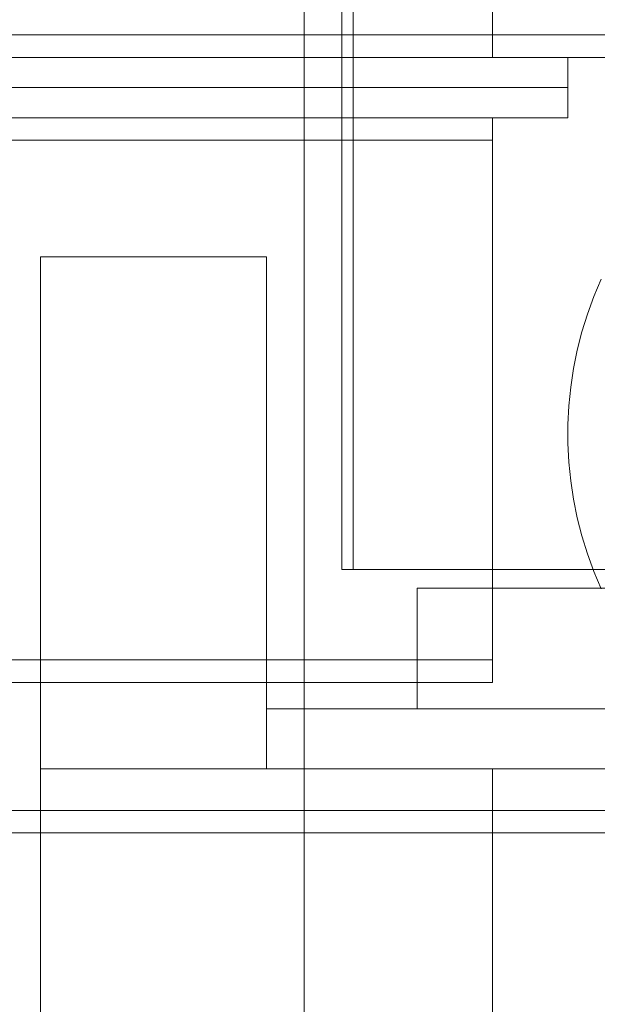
# Model space of a CAD drawing. Header units: millimetres. Extents: x -4395 to 65662, y -65530 to 6847.
# Tile 898 of 1034: x 26627 to 26704, y 1165 to 1296. Entities that reach past the tile are written whole.
import ezdxf

# ---------------------------------------------------------------- set-up
doc = ezdxf.new("R2010")
doc.units = ezdxf.units.MM
doc.layers.add('COTAS_P', color=1, linetype='Continuous', lineweight=0)
doc.layers.add('lateral_C05', color=7, linetype='Continuous', lineweight=0)
doc.dimstyles.new('R19_100', dxfattribs={"dimtxt": 250, "dimasz": 150, "dimexe": 150, "dimexo": 80, "dimgap": 100, "dimtad": 1, "dimtih": 1, "dimtoh": 1, "dimdsep": 46, "dimcen": 0.09, "dimadec": 0, "dimazin": 0, "dimtfac": 1, "dimtdec": 4, "dimtofl": 0, "dimtmove": 0, "dimatfit": 3, "dimfxl": 1, "dimtolj": 1, "dimtzin": 0, "dimarcsym": 0})

# ---------------------------------------------------------------- blocks, each defined once
blk = doc.blocks.new('DIM_R33_7')
at = {"layer": 'COTAS_P'}
for p, q in [((24250.07, 2141), (24400.07, 2186)), ((26750.07, 2141), (26600.07, 2186)), ((24250.07, 1241), (24250.07, 2141)), ((24250.07, 2141), (26750.07, 2141)), ((24250.07, 2141), (24400.07, 2096)), ((26750.07, 2141), (26600.07, 2096)), ((26750.07, 1241), (26750.07, 2141))]:
    blk.add_line(p, q, dxfattribs=at)
blk.add_text('2500 P', height=250, dxfattribs=at).set_placement((25500.07, 2241))

msp = doc.modelspace()

# ---------------------------------------------------------------- linework, layer by layer
at = {"layer": 'lateral_C05'}
for p, q in [((26670.067, 1223), (26670.067, 1321)), ((26671.567, 1223), (26671.567, 1321)), ((26665.067, 1151), (26665.067, 1311)), ((26690.067, 1294), (26690.067, 1311)), ((24250.067, 1294), (26750.067, 1294)), ((24310.067, 1294), (26690.067, 1294)), ((26667.321, 1294), (26667.331, 1294)), ((26667.331, 1294), (26667.348, 1294)), ((26667.348, 1294), (26667.372, 1294)), ((26667.372, 1294), (26667.403, 1294)), ((26667.403, 1294), (26667.44, 1294)), ((26667.44, 1294), (26667.483, 1294)), ((26667.483, 1294), (26667.533, 1294)), ((26667.533, 1294), (26667.59, 1294)), ((26667.59, 1294), (26667.652, 1294)), ((26667.652, 1294), (26667.721, 1294)), ((26667.721, 1294), (26667.795, 1294)), ((26667.795, 1294), (26667.875, 1294)), ((26667.875, 1294), (26667.961, 1294)), ((26667.961, 1294), (26668.052, 1294)), ((26668.052, 1294), (26668.147, 1294)), ((26668.147, 1294), (26668.248, 1294)), ((26668.248, 1294), (26668.353, 1294)), ((26668.353, 1294), (26668.462, 1294)), ((26668.462, 1294), (26668.575, 1294)), ((26668.575, 1294), (26668.692, 1294)), ((26668.692, 1294), (26668.813, 1294)), ((26668.813, 1294), (26668.936, 1294)), ((26668.936, 1294), (26669.063, 1294)), ((26669.063, 1294), (26669.192, 1294)), ((26669.192, 1294), (26669.323, 1294)), ((26669.323, 1294), (26669.456, 1294)), ((26669.456, 1294), (26669.59, 1294)), ((26669.59, 1294), (26669.726, 1294)), ((26669.726, 1294), (26669.862, 1294)), ((26669.862, 1294), (26669.999, 1294)), ((26669.999, 1294), (26670.136, 1294)), ((26670.136, 1294), (26670.273, 1294)), ((26670.273, 1294), (26670.409, 1294)), ((26670.409, 1294), (26670.545, 1294)), ((26670.545, 1294), (26670.679, 1294)), ((26670.679, 1294), (26670.812, 1294)), ((26670.812, 1294), (26670.943, 1294)), ((26670.943, 1294), (26671.072, 1294)), ((26671.072, 1294), (26671.199, 1294)), ((26671.199, 1294), (26671.322, 1294)), ((26671.322, 1294), (26671.442, 1294)), ((26671.442, 1294), (26671.559, 1294)), ((26671.559, 1294), (26671.673, 1294)), ((26671.673, 1294), (26671.782, 1294)), ((26671.782, 1294), (26671.887, 1294)), ((26671.887, 1294), (26671.988, 1294)), ((26671.988, 1294), (26672.083, 1294)), ((26672.083, 1294), (26672.174, 1294)), ((26672.174, 1294), (26672.26, 1294)), ((26672.26, 1294), (26672.34, 1294)), ((26672.34, 1294), (26672.414, 1294)), ((26672.414, 1294), (26672.483, 1294)), ((26672.483, 1294), (26672.545, 1294)), ((26672.545, 1294), (26672.602, 1294)), ((26672.602, 1294), (26672.652, 1294)), ((26672.652, 1294), (26672.695, 1294)), ((26672.695, 1294), (26672.732, 1294)), ((26672.732, 1294), (26672.763, 1294)), ((26672.763, 1294), (26672.787, 1294)), ((26672.787, 1294), (26672.804, 1294)), ((26672.804, 1294), (26672.814, 1294)), ((26690.067, 1291), (26690.067, 1294)), ((24250.067, 1291), (26750.067, 1291)), ((24310.067, 1291), (26690.067, 1291)), ((26100.817, 1291), (26700.067, 1291)), ((26663.076, 1291), (26663.091, 1291)), ((26663.091, 1291), (26663.113, 1291)), ((26663.113, 1291), (26663.143, 1291)), ((26663.143, 1291), (26663.18, 1291)), ((26663.18, 1291), (26663.224, 1291)), ((26663.224, 1291), (26663.275, 1291)), ((26663.275, 1291), (26663.333, 1291)), ((26663.333, 1291), (26663.398, 1291)), ((26663.398, 1291), (26663.469, 1291)), ((26663.469, 1291), (26663.547, 1291)), ((26663.547, 1291), (26663.632, 1291)), ((26663.632, 1291), (26663.722, 1291)), ((26663.722, 1291), (26663.818, 1291)), ((26663.818, 1291), (26663.92, 1291)), ((26663.92, 1291), (26664.027, 1291)), ((26664.027, 1291), (26664.139, 1291)), ((26664.139, 1291), (26664.256, 1291)), ((26664.256, 1291), (26664.378, 1291)), ((26664.378, 1291), (26664.503, 1291)), ((26664.503, 1291), (26664.633, 1291)), ((26664.633, 1291), (26664.766, 1291)), ((26664.766, 1291), (26664.902, 1291)), ((26664.902, 1291), (26665.041, 1291)), ((26664.948, 1291), (26664.961, 1291)), ((26664.971, 1291), (26664.954, 1291)), ((26664.961, 1291), (26664.981, 1291)), ((26664.995, 1291), (26664.971, 1291)), ((26664.981, 1291), (26665.009, 1291)), ((26665.027, 1291), (26664.995, 1291)), ((26665.009, 1291), (26665.044, 1291)), ((26665.066, 1291), (26665.027, 1291)), ((26665.041, 1291), (26665.183, 1291)), ((26665.044, 1291), (26665.086, 1291)), ((26665.112, 1291), (26665.066, 1291)), ((26665.086, 1291), (26665.135, 1291)), ((26665.165, 1291), (26665.112, 1291)), ((26665.135, 1291), (26665.192, 1291)), ((26665.225, 1291), (26665.165, 1291)), ((26665.183, 1291), (26665.327, 1291)), ((26665.192, 1291), (26665.255, 1291)), ((26665.292, 1291), (26665.225, 1291)), ((26665.255, 1291), (26665.325, 1291)), ((26665.365, 1291), (26665.292, 1291)), ((26665.401, 1291), (26665.325, 1291)), ((26665.327, 1291), (26665.473, 1291)), ((26665.445, 1291), (26665.365, 1291)), ((26669.651, 1291), (26665.401, 1291)), ((26665.53, 1291), (26665.445, 1291)), ((26665.473, 1291), (26665.62, 1291)), ((26665.622, 1291), (26665.53, 1291)), ((26665.62, 1291), (26665.769, 1291)), ((26665.72, 1291), (26665.622, 1291)), ((26665.823, 1291), (26665.72, 1291)), ((26665.769, 1291), (26665.918, 1291)), ((26665.932, 1291), (26665.823, 1291)), ((26666.067, 1291), (26665.918, 1291)), ((26666.045, 1291), (26665.932, 1291)), ((26666.163, 1291), (26666.045, 1291)), ((26674.067, 1291), (26666.067, 1291)), ((26666.286, 1291), (26666.163, 1291)), ((26666.413, 1291), (26666.286, 1291)), ((26666.543, 1291), (26666.413, 1291)), ((26666.677, 1291), (26666.543, 1291)), ((26666.814, 1291), (26666.677, 1291)), ((26666.954, 1291), (26666.814, 1291)), ((26667.097, 1291), (26666.954, 1291)), ((26667.241, 1291), (26667.097, 1291)), ((26667.388, 1291), (26667.241, 1291)), ((26667.321, 1291), (26667.331, 1291)), ((26667.331, 1291), (26667.348, 1291)), ((26667.348, 1291), (26667.372, 1291)), ((26667.372, 1291), (26667.403, 1291)), ((26667.535, 1291), (26667.388, 1291)), ((26667.403, 1291), (26667.44, 1291)), ((26667.44, 1291), (26667.483, 1291)), ((26667.483, 1291), (26667.533, 1291)), ((26667.533, 1291), (26667.59, 1291)), ((26667.684, 1291), (26667.535, 1291)), ((26667.59, 1291), (26667.652, 1291)), ((26667.652, 1291), (26667.721, 1291)), ((26667.833, 1291), (26667.684, 1291)), ((26667.721, 1291), (26667.795, 1291)), ((26667.795, 1291), (26667.875, 1291)), ((26667.983, 1291), (26667.833, 1291)), ((26667.875, 1291), (26667.961, 1291)), ((26667.961, 1291), (26668.052, 1291)), ((26668.132, 1291), (26667.983, 1291)), ((26668.052, 1291), (26668.147, 1291)), ((26668.281, 1291), (26668.132, 1291)), ((26668.147, 1291), (26668.248, 1291)), ((26668.248, 1291), (26668.353, 1291)), ((26668.429, 1291), (26668.281, 1291)), ((26668.353, 1291), (26668.462, 1291)), ((26668.576, 1291), (26668.429, 1291)), ((26668.462, 1291), (26668.575, 1291)), ((26668.575, 1291), (26668.692, 1291)), ((26668.722, 1291), (26668.576, 1291)), ((26668.692, 1291), (26668.813, 1291)), ((26668.865, 1291), (26668.722, 1291)), ((26668.813, 1291), (26668.936, 1291)), ((26669.006, 1291), (26668.865, 1291)), ((26668.936, 1291), (26669.063, 1291)), ((26669.145, 1291), (26669.006, 1291)), ((26669.063, 1291), (26669.192, 1291)), ((26669.28, 1291), (26669.145, 1291)), ((26669.192, 1291), (26669.323, 1291)), ((26669.412, 1291), (26669.28, 1291)), ((26669.323, 1291), (26669.456, 1291)), ((26669.541, 1291), (26669.412, 1291)), ((26669.456, 1291), (26669.59, 1291)), ((26669.666, 1291), (26669.541, 1291)), ((26669.59, 1291), (26669.726, 1291)), ((26669.651, 1291), (26669.733, 1291)), ((26669.786, 1291), (26669.666, 1291)), ((26669.726, 1291), (26669.862, 1291)), ((26669.733, 1291), (26669.821, 1291)), ((26669.902, 1291), (26669.786, 1291)), ((26669.821, 1291), (26669.915, 1291)), ((26669.862, 1291), (26669.999, 1291)), ((26670.012, 1291), (26669.902, 1291)), ((26669.915, 1291), (26670.015, 1291)), ((26669.999, 1291), (26670.136, 1291)), ((26670.118, 1291), (26670.012, 1291)), ((26670.015, 1291), (26670.12, 1291)), ((26670.218, 1291), (26670.118, 1291)), ((26670.12, 1291), (26670.23, 1291)), ((26670.136, 1291), (26670.273, 1291)), ((26670.313, 1291), (26670.218, 1291)), ((26670.23, 1291), (26670.345, 1291)), ((26670.273, 1291), (26670.409, 1291)), ((26670.402, 1291), (26670.313, 1291)), ((26670.345, 1291), (26670.465, 1291)), ((26670.484, 1291), (26670.402, 1291)), ((26670.409, 1291), (26670.545, 1291)), ((26670.465, 1291), (26670.589, 1291)), ((26670.484, 1291), (26674.734, 1291)), ((26670.545, 1291), (26670.679, 1291)), ((26670.589, 1291), (26670.717, 1291)), ((26670.679, 1291), (26670.812, 1291)), ((26670.717, 1291), (26670.848, 1291)), ((26670.812, 1291), (26670.943, 1291)), ((26670.848, 1291), (26670.983, 1291)), ((26670.943, 1291), (26671.072, 1291)), ((26670.983, 1291), (26671.121, 1291)), ((26671.072, 1291), (26671.199, 1291)), ((26671.121, 1291), (26671.261, 1291)), ((26671.199, 1291), (26671.322, 1291)), ((26671.261, 1291), (26671.404, 1291)), ((26671.322, 1291), (26671.442, 1291)), ((26671.404, 1291), (26671.548, 1291)), ((26671.442, 1291), (26671.559, 1291)), ((26671.548, 1291), (26671.694, 1291)), ((26671.559, 1291), (26671.673, 1291)), ((26671.673, 1291), (26671.782, 1291)), ((26671.694, 1291), (26671.842, 1291)), ((26671.782, 1291), (26671.887, 1291)), ((26671.842, 1291), (26671.99, 1291)), ((26671.887, 1291), (26671.988, 1291)), ((26671.988, 1291), (26672.083, 1291)), ((26671.99, 1291), (26672.139, 1291)), ((26672.083, 1291), (26672.174, 1291)), ((26672.139, 1291), (26672.288, 1291)), ((26672.174, 1291), (26672.26, 1291)), ((26672.26, 1291), (26672.34, 1291)), ((26672.288, 1291), (26672.437, 1291)), ((26672.34, 1291), (26672.414, 1291)), ((26672.414, 1291), (26672.483, 1291)), ((26672.437, 1291), (26672.585, 1291)), ((26672.483, 1291), (26672.545, 1291)), ((26672.545, 1291), (26672.602, 1291)), ((26672.585, 1291), (26672.732, 1291)), ((26672.602, 1291), (26672.652, 1291)), ((26672.652, 1291), (26672.695, 1291)), ((26672.695, 1291), (26672.732, 1291)), ((26672.732, 1291), (26672.878, 1291)), ((26672.732, 1291), (26672.763, 1291)), ((26672.763, 1291), (26672.787, 1291)), ((26672.787, 1291), (26672.804, 1291)), ((26672.804, 1291), (26672.814, 1291)), ((26672.878, 1291), (26673.022, 1291)), ((26673.022, 1291), (26673.164, 1291)), ((26673.164, 1291), (26673.303, 1291)), ((26673.303, 1291), (26673.44, 1291)), ((26673.44, 1291), (26673.574, 1291)), ((26673.574, 1291), (26673.705, 1291)), ((26673.705, 1291), (26673.831, 1291)), ((26673.831, 1291), (26673.954, 1291)), ((26673.954, 1291), (26674.072, 1291)), ((26674.067, 1291), (26674.215, 1291)), ((26674.072, 1291), (26674.186, 1291)), ((26674.186, 1291), (26674.295, 1291)), ((26674.215, 1291), (26674.362, 1291)), ((26674.295, 1291), (26674.398, 1291)), ((26674.362, 1291), (26674.508, 1291)), ((26674.398, 1291), (26674.497, 1291)), ((26674.497, 1291), (26674.589, 1291)), ((26674.508, 1291), (26674.653, 1291)), ((26674.589, 1291), (26674.676, 1291)), ((26674.653, 1291), (26674.796, 1291)), ((26674.676, 1291), (26674.756, 1291)), ((26674.734, 1291), (26674.806, 1291)), ((26674.756, 1291), (26674.83, 1291)), ((26674.796, 1291), (26674.938, 1291)), ((26674.872, 1291), (26674.806, 1291)), ((26674.83, 1291), (26674.898, 1291)), ((26674.932, 1291), (26674.872, 1291)), ((26674.898, 1291), (26674.959, 1291)), ((26674.986, 1291), (26674.932, 1291)), ((26674.938, 1291), (26675.078, 1291)), ((26674.959, 1291), (26675.013, 1291)), ((26675.034, 1291), (26674.986, 1291)), ((26675.013, 1291), (26675.06, 1291)), ((26675.076, 1291), (26675.034, 1291)), ((26675.06, 1291), (26675.1, 1291)), ((26675.111, 1291), (26675.076, 1291)), ((26675.078, 1291), (26675.216, 1291)), ((26675.1, 1291), (26675.133, 1291)), ((26675.14, 1291), (26675.111, 1291)), ((26675.133, 1291), (26675.159, 1291)), ((26675.163, 1291), (26675.14, 1291)), ((26675.179, 1291), (26675.163, 1291)), ((26675.178, 1291), (26675.189, 1291)), ((26675.216, 1291), (26675.35, 1291)), ((26675.35, 1291), (26675.482, 1291)), ((26675.482, 1291), (26675.61, 1291)), ((26675.61, 1291), (26675.734, 1291)), ((26675.734, 1291), (26675.855, 1291)), ((26675.855, 1291), (26675.971, 1291)), ((26676.082, 1291), (26675.971, 1291)), ((26676.189, 1291), (26676.082, 1291)), ((26676.29, 1291), (26676.189, 1291)), ((26676.387, 1291), (26676.29, 1291)), ((26676.477, 1291), (26676.387, 1291)), ((26676.562, 1291), (26676.477, 1291)), ((26676.641, 1291), (26676.562, 1291)), ((26676.713, 1291), (26676.641, 1291)), ((26676.779, 1291), (26676.713, 1291)), ((26676.839, 1291), (26676.779, 1291)), ((26676.892, 1291), (26676.839, 1291)), ((26676.938, 1291), (26676.892, 1291)), ((26676.978, 1291), (26676.938, 1291)), ((26677.01, 1291), (26676.978, 1291)), ((26677.035, 1291), (26677.01, 1291)), ((26677.053, 1291), (26677.035, 1291)), ((26677.064, 1291), (26677.053, 1291)), ((26700.067, 1287), (26700.067, 1291)), ((24300.067, 1287), (26700.067, 1287)), ((26100.817, 1287), (26700.067, 1287)), ((26663.076, 1287), (26663.091, 1287)), ((26663.091, 1287), (26663.113, 1287)), ((26663.113, 1287), (26663.143, 1287)), ((26663.143, 1287), (26663.18, 1287)), ((26663.18, 1287), (26663.224, 1287)), ((26663.224, 1287), (26663.275, 1287)), ((26663.275, 1287), (26663.333, 1287)), ((26663.333, 1287), (26663.398, 1287)), ((26663.398, 1287), (26663.469, 1287)), ((26663.469, 1287), (26663.547, 1287)), ((26663.547, 1287), (26663.632, 1287)), ((26663.632, 1287), (26663.722, 1287)), ((26663.722, 1287), (26663.818, 1287)), ((26663.818, 1287), (26663.92, 1287)), ((26663.92, 1287), (26664.027, 1287)), ((26664.027, 1287), (26664.139, 1287)), ((26664.139, 1287), (26664.256, 1287)), ((26664.256, 1287), (26664.378, 1287)), ((26664.378, 1287), (26664.503, 1287)), ((26664.503, 1287), (26664.633, 1287)), ((26664.633, 1287), (26664.766, 1287)), ((26664.766, 1287), (26664.902, 1287)), ((26664.902, 1287), (26665.041, 1287)), ((26664.948, 1287), (26664.961, 1287)), ((26664.971, 1287), (26664.954, 1287)), ((26664.961, 1287), (26664.981, 1287)), ((26664.995, 1287), (26664.971, 1287)), ((26664.981, 1287), (26665.009, 1287)), ((26665.027, 1287), (26664.995, 1287)), ((26665.009, 1287), (26665.044, 1287)), ((26665.066, 1287), (26665.027, 1287)), ((26665.041, 1287), (26665.183, 1287)), ((26665.044, 1287), (26665.086, 1287)), ((26665.112, 1287), (26665.066, 1287)), ((26665.086, 1287), (26665.135, 1287)), ((26665.165, 1287), (26665.112, 1287)), ((26665.135, 1287), (26665.192, 1287)), ((26665.225, 1287), (26665.165, 1287)), ((26665.183, 1287), (26665.327, 1287)), ((26665.192, 1287), (26665.255, 1287)), ((26665.292, 1287), (26665.225, 1287)), ((26665.255, 1287), (26665.325, 1287)), ((26665.365, 1287), (26665.292, 1287)), ((26665.401, 1287), (26665.325, 1287)), ((26665.327, 1287), (26665.473, 1287)), ((26665.445, 1287), (26665.365, 1287)), ((26669.651, 1287), (26665.401, 1287)), ((26665.53, 1287), (26665.445, 1287)), ((26665.473, 1287), (26665.62, 1287)), ((26665.622, 1287), (26665.53, 1287)), ((26665.62, 1287), (26665.769, 1287)), ((26665.72, 1287), (26665.622, 1287)), ((26665.823, 1287), (26665.72, 1287)), ((26665.769, 1287), (26665.918, 1287)), ((26665.932, 1287), (26665.823, 1287)), ((26666.067, 1287), (26665.918, 1287)), ((26666.045, 1287), (26665.932, 1287)), ((26666.163, 1287), (26666.045, 1287)), ((26674.067, 1287), (26666.067, 1287)), ((26666.286, 1287), (26666.163, 1287)), ((26666.413, 1287), (26666.286, 1287)), ((26666.543, 1287), (26666.413, 1287)), ((26666.677, 1287), (26666.543, 1287)), ((26666.814, 1287), (26666.677, 1287)), ((26666.954, 1287), (26666.814, 1287)), ((26667.097, 1287), (26666.954, 1287)), ((26667.241, 1287), (26667.097, 1287)), ((26667.388, 1287), (26667.241, 1287)), ((26667.321, 1287), (26667.331, 1287)), ((26667.331, 1287), (26667.348, 1287)), ((26667.348, 1287), (26667.372, 1287)), ((26667.372, 1287), (26667.403, 1287)), ((26667.535, 1287), (26667.388, 1287)), ((26667.403, 1287), (26667.44, 1287)), ((26667.44, 1287), (26667.483, 1287)), ((26667.483, 1287), (26667.533, 1287)), ((26667.533, 1287), (26667.59, 1287)), ((26667.684, 1287), (26667.535, 1287)), ((26667.59, 1287), (26667.652, 1287)), ((26667.652, 1287), (26667.721, 1287)), ((26667.833, 1287), (26667.684, 1287)), ((26667.721, 1287), (26667.795, 1287)), ((26667.795, 1287), (26667.875, 1287)), ((26667.983, 1287), (26667.833, 1287)), ((26667.875, 1287), (26667.961, 1287)), ((26667.961, 1287), (26668.052, 1287)), ((26668.132, 1287), (26667.983, 1287)), ((26668.052, 1287), (26668.147, 1287)), ((26668.281, 1287), (26668.132, 1287)), ((26668.147, 1287), (26668.248, 1287)), ((26668.248, 1287), (26668.353, 1287)), ((26668.429, 1287), (26668.281, 1287)), ((26668.353, 1287), (26668.462, 1287)), ((26668.576, 1287), (26668.429, 1287)), ((26668.462, 1287), (26668.575, 1287)), ((26668.575, 1287), (26668.692, 1287)), ((26668.722, 1287), (26668.576, 1287)), ((26668.692, 1287), (26668.813, 1287)), ((26668.865, 1287), (26668.722, 1287)), ((26668.813, 1287), (26668.936, 1287)), ((26669.006, 1287), (26668.865, 1287)), ((26668.936, 1287), (26669.063, 1287)), ((26669.145, 1287), (26669.006, 1287)), ((26669.063, 1287), (26669.192, 1287)), ((26669.28, 1287), (26669.145, 1287)), ((26669.192, 1287), (26669.323, 1287)), ((26669.412, 1287), (26669.28, 1287)), ((26669.323, 1287), (26669.456, 1287)), ((26669.541, 1287), (26669.412, 1287)), ((26669.456, 1287), (26669.59, 1287)), ((26669.666, 1287), (26669.541, 1287)), ((26669.59, 1287), (26669.726, 1287)), ((26669.651, 1287), (26669.733, 1287)), ((26669.786, 1287), (26669.666, 1287)), ((26669.726, 1287), (26669.862, 1287)), ((26669.733, 1287), (26669.821, 1287)), ((26669.902, 1287), (26669.786, 1287)), ((26669.821, 1287), (26669.915, 1287)), ((26669.862, 1287), (26669.999, 1287)), ((26670.012, 1287), (26669.902, 1287)), ((26669.915, 1287), (26670.015, 1287)), ((26669.999, 1287), (26670.136, 1287)), ((26670.118, 1287), (26670.012, 1287)), ((26670.015, 1287), (26670.12, 1287)), ((26670.218, 1287), (26670.118, 1287)), ((26670.12, 1287), (26670.23, 1287)), ((26670.136, 1287), (26670.273, 1287)), ((26670.313, 1287), (26670.218, 1287)), ((26670.23, 1287), (26670.345, 1287)), ((26670.273, 1287), (26670.409, 1287)), ((26670.402, 1287), (26670.313, 1287)), ((26670.345, 1287), (26670.465, 1287)), ((26670.484, 1287), (26670.402, 1287)), ((26670.409, 1287), (26670.545, 1287)), ((26670.465, 1287), (26670.589, 1287)), ((26670.484, 1287), (26674.734, 1287)), ((26670.545, 1287), (26670.679, 1287)), ((26670.589, 1287), (26670.717, 1287)), ((26670.679, 1287), (26670.812, 1287)), ((26670.717, 1287), (26670.848, 1287)), ((26670.812, 1287), (26670.943, 1287)), ((26670.848, 1287), (26670.983, 1287)), ((26670.943, 1287), (26671.072, 1287)), ((26670.983, 1287), (26671.121, 1287)), ((26671.072, 1287), (26671.199, 1287)), ((26671.121, 1287), (26671.261, 1287)), ((26671.199, 1287), (26671.322, 1287)), ((26671.261, 1287), (26671.404, 1287)), ((26671.322, 1287), (26671.442, 1287)), ((26671.404, 1287), (26671.548, 1287)), ((26671.442, 1287), (26671.559, 1287)), ((26671.548, 1287), (26671.694, 1287)), ((26671.559, 1287), (26671.673, 1287)), ((26671.673, 1287), (26671.782, 1287)), ((26671.694, 1287), (26671.842, 1287)), ((26671.782, 1287), (26671.887, 1287)), ((26671.842, 1287), (26671.99, 1287)), ((26671.887, 1287), (26671.988, 1287)), ((26671.988, 1287), (26672.083, 1287)), ((26671.99, 1287), (26672.139, 1287)), ((26672.083, 1287), (26672.174, 1287)), ((26672.139, 1287), (26672.288, 1287)), ((26672.174, 1287), (26672.26, 1287)), ((26672.34, 1287), (26672.26, 1287)), ((26672.288, 1287), (26672.437, 1287)), ((26672.414, 1287), (26672.34, 1287)), ((26672.483, 1287), (26672.414, 1287)), ((26672.437, 1287), (26672.585, 1287)), ((26672.545, 1287), (26672.483, 1287)), ((26672.602, 1287), (26672.545, 1287)), ((26672.585, 1287), (26672.732, 1287)), ((26672.652, 1287), (26672.602, 1287)), ((26672.695, 1287), (26672.652, 1287)), ((26672.732, 1287), (26672.695, 1287)), ((26672.763, 1287), (26672.732, 1287)), ((26672.732, 1287), (26672.878, 1287)), ((26672.787, 1287), (26672.763, 1287)), ((26672.787, 1287), (26672.804, 1287)), ((26672.804, 1287), (26672.814, 1287)), ((26672.878, 1287), (26673.022, 1287)), ((26673.022, 1287), (26673.164, 1287)), ((26673.164, 1287), (26673.303, 1287)), ((26673.303, 1287), (26673.44, 1287)), ((26673.44, 1287), (26673.574, 1287)), ((26673.574, 1287), (26673.705, 1287)), ((26673.705, 1287), (26673.831, 1287)), ((26673.831, 1287), (26673.954, 1287)), ((26673.954, 1287), (26674.072, 1287)), ((26674.067, 1287), (26674.215, 1287)), ((26674.072, 1287), (26674.186, 1287)), ((26674.186, 1287), (26674.295, 1287)), ((26674.215, 1287), (26674.362, 1287)), ((26674.295, 1287), (26674.398, 1287)), ((26674.362, 1287), (26674.508, 1287)), ((26674.398, 1287), (26674.497, 1287)), ((26674.497, 1287), (26674.589, 1287)), ((26674.508, 1287), (26674.653, 1287)), ((26674.589, 1287), (26674.676, 1287)), ((26674.653, 1287), (26674.796, 1287)), ((26674.676, 1287), (26674.756, 1287)), ((26674.734, 1287), (26674.806, 1287)), ((26674.756, 1287), (26674.83, 1287)), ((26674.796, 1287), (26674.938, 1287)), ((26674.872, 1287), (26674.806, 1287)), ((26674.83, 1287), (26674.898, 1287)), ((26674.932, 1287), (26674.872, 1287)), ((26674.898, 1287), (26674.959, 1287)), ((26674.986, 1287), (26674.932, 1287)), ((26674.938, 1287), (26675.078, 1287)), ((26674.959, 1287), (26675.013, 1287)), ((26675.034, 1287), (26674.986, 1287)), ((26675.013, 1287), (26675.06, 1287)), ((26675.076, 1287), (26675.034, 1287)), ((26675.06, 1287), (26675.1, 1287)), ((26675.111, 1287), (26675.076, 1287)), ((26675.078, 1287), (26675.216, 1287)), ((26675.1, 1287), (26675.133, 1287)), ((26675.14, 1287), (26675.111, 1287)), ((26675.133, 1287), (26675.159, 1287)), ((26675.163, 1287), (26675.14, 1287)), ((26675.179, 1287), (26675.163, 1287)), ((26675.178, 1287), (26675.189, 1287)), ((26675.216, 1287), (26675.35, 1287)), ((26675.35, 1287), (26675.482, 1287)), ((26675.482, 1287), (26675.61, 1287)), ((26675.61, 1287), (26675.734, 1287)), ((26675.734, 1287), (26675.855, 1287)), ((26675.855, 1287), (26675.971, 1287)), ((26676.082, 1287), (26675.971, 1287)), ((26676.189, 1287), (26676.082, 1287)), ((26676.29, 1287), (26676.189, 1287)), ((26676.387, 1287), (26676.29, 1287)), ((26676.477, 1287), (26676.387, 1287)), ((26676.562, 1287), (26676.477, 1287)), ((26676.641, 1287), (26676.562, 1287)), ((26676.713, 1287), (26676.641, 1287)), ((26676.779, 1287), (26676.713, 1287)), ((26676.839, 1287), (26676.779, 1287)), ((26676.892, 1287), (26676.839, 1287)), ((26676.938, 1287), (26676.892, 1287)), ((26676.978, 1287), (26676.938, 1287)), ((26677.01, 1287), (26676.978, 1287)), ((26677.035, 1287), (26677.01, 1287)), ((26677.053, 1287), (26677.035, 1287)), ((26677.064, 1287), (26677.053, 1287)), ((26700.067, 1283), (26700.067, 1287)), ((24300.067, 1283), (26700.067, 1283)), ((24310.067, 1283), (26690.067, 1283)), ((26667.321, 1283), (26667.331, 1283)), ((26667.331, 1283), (26667.348, 1283)), ((26667.348, 1283), (26667.372, 1283)), ((26667.372, 1283), (26667.403, 1283)), ((26667.403, 1283), (26667.44, 1283)), ((26667.44, 1283), (26667.483, 1283)), ((26667.483, 1283), (26667.533, 1283)), ((26667.533, 1283), (26667.59, 1283)), ((26667.59, 1283), (26667.652, 1283)), ((26667.652, 1283), (26667.721, 1283)), ((26667.721, 1283), (26667.795, 1283)), ((26667.795, 1283), (26667.875, 1283)), ((26667.875, 1283), (26667.961, 1283)), ((26667.961, 1283), (26668.052, 1283)), ((26668.052, 1283), (26668.147, 1283)), ((26668.147, 1283), (26668.248, 1283)), ((26668.248, 1283), (26668.353, 1283)), ((26668.353, 1283), (26668.462, 1283)), ((26668.462, 1283), (26668.575, 1283)), ((26668.575, 1283), (26668.692, 1283)), ((26668.692, 1283), (26668.813, 1283)), ((26668.813, 1283), (26668.936, 1283)), ((26668.936, 1283), (26669.063, 1283)), ((26669.063, 1283), (26669.192, 1283)), ((26669.192, 1283), (26669.323, 1283)), ((26669.323, 1283), (26669.456, 1283)), ((26669.456, 1283), (26669.59, 1283)), ((26669.59, 1283), (26669.726, 1283)), ((26669.726, 1283), (26669.862, 1283)), ((26669.862, 1283), (26669.999, 1283)), ((26669.999, 1283), (26670.136, 1283)), ((26670.136, 1283), (26670.273, 1283)), ((26670.273, 1283), (26670.409, 1283)), ((26670.409, 1283), (26670.545, 1283)), ((26670.545, 1283), (26670.679, 1283)), ((26670.679, 1283), (26670.812, 1283)), ((26670.812, 1283), (26670.943, 1283)), ((26670.943, 1283), (26671.072, 1283)), ((26671.072, 1283), (26671.199, 1283)), ((26671.199, 1283), (26671.322, 1283)), ((26671.322, 1283), (26671.442, 1283)), ((26671.442, 1283), (26671.559, 1283)), ((26671.559, 1283), (26671.673, 1283)), ((26671.673, 1283), (26671.782, 1283)), ((26671.782, 1283), (26671.887, 1283)), ((26671.887, 1283), (26671.988, 1283)), ((26671.988, 1283), (26672.083, 1283)), ((26672.083, 1283), (26672.174, 1283)), ((26672.174, 1283), (26672.26, 1283)), ((26672.34, 1283), (26672.26, 1283)), ((26672.414, 1283), (26672.34, 1283)), ((26672.483, 1283), (26672.414, 1283)), ((26672.545, 1283), (26672.483, 1283)), ((26672.602, 1283), (26672.545, 1283)), ((26672.652, 1283), (26672.602, 1283)), ((26672.695, 1283), (26672.652, 1283)), ((26672.732, 1283), (26672.695, 1283)), ((26672.763, 1283), (26672.732, 1283)), ((26672.787, 1283), (26672.763, 1283)), ((26672.787, 1283), (26672.804, 1283)), ((26672.804, 1283), (26672.814, 1283)), ((26690.067, 1208), (26690.067, 1283)), ((24310.067, 1280), (26690.067, 1280)), ((26690.067, 1211), (26690.067, 1280)), ((26665.067, 1266), (26665.067, 1265.95)), ((26665.067, 1265.95), (26665.067, 1265.801)), ((26665.067, 1265.801), (26665.067, 1265.553)), ((26665.067, 1265.553), (26665.067, 1265.207)), ((26665.067, 1265.207), (26665.067, 1264.763)), ((26665.067, 1264.763), (26665.067, 1264.223)), ((26630.067, 1196.5), (26630.067, 1264.5)), ((26630.067, 1264.5), (26660.067, 1264.5)), ((26660.067, 1196.5), (26660.067, 1264.5)), ((26665.067, 1264.223), (26665.067, 1263.588)), ((26665.067, 1263.588), (26665.067, 1262.859)), ((26665.067, 1262.859), (26665.067, 1262.039)), ((26665.067, 1262.039), (26665.067, 1261.129)), ((26665.067, 1261.129), (26665.067, 1260.132)), ((26703.524, 1259.267), (26704.492, 1261.564)), ((26665.067, 1260.132), (26665.067, 1259.05)), ((26665.067, 1259.05), (26665.067, 1257.885)), ((26702.671, 1256.924), (26703.524, 1259.267)), ((26665.067, 1257.885), (26665.067, 1256.642)), ((26701.936, 1254.542), (26702.671, 1256.924)), ((26665.067, 1256.642), (26665.067, 1255.322)), ((26665.067, 1255.322), (26665.067, 1253.929)), ((26701.321, 1252.126), (26701.936, 1254.542)), ((26665.067, 1253.929), (26665.067, 1252.467)), ((26665.067, 1252.467), (26665.067, 1250.94)), ((26700.827, 1249.682), (26701.321, 1252.126)), ((26665.067, 1250.94), (26665.067, 1249.35)), ((26665.067, 1249.35), (26665.067, 1247.702)), ((26700.456, 1247.217), (26700.827, 1249.682)), ((26665.067, 1247.702), (26665.067, 1246)), ((26700.207, 1244.737), (26700.456, 1247.217)), ((26665.067, 1246), (26665.067, 1244.248)), ((26665.067, 1244.248), (26665.067, 1242.451)), ((26700.083, 1242.247), (26700.207, 1244.737)), ((26665.067, 1242.451), (26665.067, 1240.614)), ((26700.083, 1239.753), (26700.083, 1242.247)), ((26665.067, 1240.614), (26665.067, 1238.739)), ((26700.207, 1237.263), (26700.083, 1239.753)), ((26665.067, 1238.739), (26665.067, 1236.834)), ((26700.456, 1234.783), (26700.207, 1237.263)), ((26665.067, 1236.834), (26665.067, 1234.901)), ((26665.067, 1234.901), (26665.067, 1232.946)), ((26700.827, 1232.318), (26700.456, 1234.783)), ((26665.067, 1232.946), (26665.067, 1230.974)), ((26701.321, 1229.874), (26700.827, 1232.318)), ((26665.067, 1230.974), (26665.067, 1228.989)), ((26701.936, 1227.458), (26701.321, 1229.874)), ((26665.067, 1228.989), (26665.067, 1226.997)), ((26665.067, 1226.997), (26665.067, 1225.003)), ((26702.671, 1225.076), (26701.936, 1227.458)), ((26665.067, 1225.003), (26665.067, 1223.011)), ((26703.524, 1222.733), (26702.671, 1225.076)), ((26665.067, 1223.011), (26665.067, 1221.026)), ((26670.067, 1223), (26830.067, 1223)), ((26670.067, 1223), (26671.567, 1223)), ((26704.492, 1220.436), (26703.524, 1222.733)), ((26665.067, 1221.026), (26665.067, 1219.054)), ((26680.067, 1204.5), (26680.067, 1220.5)), ((26680.067, 1220.5), (26820.067, 1220.5)), ((26688.57, 1220.5), (26688.586, 1220.5)), ((26688.586, 1220.5), (26688.618, 1220.5)), ((26688.618, 1220.5), (26688.666, 1220.5)), ((26688.666, 1220.5), (26688.73, 1220.5)), ((26688.73, 1220.5), (26688.81, 1220.5)), ((26688.81, 1220.5), (26688.906, 1220.5)), ((26688.906, 1220.5), (26689.017, 1220.5)), ((26689.017, 1220.5), (26689.143, 1220.5)), ((26689.143, 1220.5), (26689.283, 1220.5)), ((26689.283, 1220.5), (26689.438, 1220.5)), ((26689.438, 1220.5), (26689.607, 1220.5)), ((26689.607, 1220.5), (26689.79, 1220.5)), ((26689.79, 1220.5), (26689.986, 1220.5)), ((26689.986, 1220.5), (26690.194, 1220.5)), ((26690.194, 1220.5), (26690.414, 1220.5)), ((26690.414, 1220.5), (26690.646, 1220.5)), ((26690.646, 1220.5), (26690.889, 1220.5)), ((26690.889, 1220.5), (26691.143, 1220.5)), ((26691.143, 1220.5), (26691.406, 1220.5)), ((26691.406, 1220.5), (26691.678, 1220.5)), ((26691.678, 1220.5), (26691.959, 1220.5)), ((26691.959, 1220.5), (26692.247, 1220.5)), ((26692.247, 1220.5), (26692.543, 1220.5)), ((26692.543, 1220.5), (26692.844, 1220.5)), ((26692.844, 1220.5), (26693.152, 1220.5)), ((26693.152, 1220.5), (26693.464, 1220.5)), ((26693.464, 1220.5), (26693.78, 1220.5)), ((26693.78, 1220.5), (26694.099, 1220.5)), ((26694.099, 1220.5), (26694.42, 1220.5)), ((26694.42, 1220.5), (26694.743, 1220.5)), ((26695.067, 1220.5), (26694.743, 1220.5)), ((26700.067, 1220.5), (26695.067, 1220.5)), ((26700.067, 1220.5), (26700.386, 1220.5)), ((26700.386, 1220.5), (26700.705, 1220.5)), ((26700.705, 1220.5), (26701.021, 1220.5)), ((26701.021, 1220.5), (26701.336, 1220.5)), ((26701.336, 1220.5), (26701.647, 1220.5)), ((26701.647, 1220.5), (26701.954, 1220.5)), ((26701.954, 1220.5), (26702.257, 1220.5)), ((26702.257, 1220.5), (26702.555, 1220.5)), ((26702.555, 1220.5), (26702.847, 1220.5)), ((26702.847, 1220.5), (26703.132, 1220.5)), ((26703.132, 1220.5), (26703.409, 1220.5)), ((26703.409, 1220.5), (26703.679, 1220.5)), ((26703.679, 1220.5), (26703.94, 1220.5)), ((26703.94, 1220.5), (26704.191, 1220.5)), ((26665.067, 1219.054), (26665.067, 1217.099)), ((26665.067, 1217.099), (26665.067, 1215.166)), ((26665.067, 1215.166), (26665.067, 1213.261)), ((26665.067, 1213.261), (26665.067, 1211.386)), ((24310.067, 1211), (26690.067, 1211)), ((26665.067, 1211.386), (26665.067, 1209.549)), ((26665.067, 1209.549), (26665.067, 1207.752)), ((24310.067, 1208), (26690.067, 1208)), ((26665.067, 1207.752), (26665.067, 1206)), ((26665.067, 1206), (26665.067, 1204.298)), ((26660.067, 1196.5), (26660.067, 1204.5)), ((26660.067, 1204.5), (26840.067, 1204.5)), ((26680.067, 1204.5), (26820.067, 1204.5)), ((26688.57, 1204.5), (26688.586, 1204.5)), ((26688.586, 1204.5), (26688.618, 1204.5)), ((26688.618, 1204.5), (26688.666, 1204.5)), ((26688.666, 1204.5), (26688.73, 1204.5)), ((26688.73, 1204.5), (26688.81, 1204.5)), ((26688.81, 1204.5), (26688.906, 1204.5)), ((26688.906, 1204.5), (26689.017, 1204.5)), ((26689.017, 1204.5), (26689.143, 1204.5)), ((26689.143, 1204.5), (26689.283, 1204.5)), ((26689.283, 1204.5), (26689.438, 1204.5)), ((26689.438, 1204.5), (26689.607, 1204.5)), ((26689.607, 1204.5), (26689.79, 1204.5)), ((26689.79, 1204.5), (26689.986, 1204.5)), ((26689.986, 1204.5), (26690.194, 1204.5)), ((26690.194, 1204.5), (26690.414, 1204.5)), ((26690.414, 1204.5), (26690.646, 1204.5)), ((26690.646, 1204.5), (26690.889, 1204.5)), ((26690.889, 1204.5), (26691.143, 1204.5)), ((26691.143, 1204.5), (26691.406, 1204.5)), ((26691.406, 1204.5), (26691.678, 1204.5)), ((26691.678, 1204.5), (26691.959, 1204.5)), ((26691.959, 1204.5), (26692.247, 1204.5)), ((26692.074, 1204.5), (26692.095, 1204.5)), ((26692.095, 1204.5), (26692.129, 1204.5)), ((26692.129, 1204.5), (26692.177, 1204.5)), ((26692.177, 1204.5), (26692.238, 1204.5)), ((26692.238, 1204.5), (26692.312, 1204.5)), ((26692.247, 1204.5), (26692.543, 1204.5)), ((26692.312, 1204.5), (26692.399, 1204.5)), ((26692.399, 1204.5), (26692.499, 1204.5)), ((26692.499, 1204.5), (26692.612, 1204.5)), ((26692.543, 1204.5), (26692.844, 1204.5)), ((26692.612, 1204.5), (26692.737, 1204.5)), ((26692.737, 1204.5), (26692.874, 1204.5)), ((26692.844, 1204.5), (26693.152, 1204.5)), ((26692.874, 1204.5), (26693.023, 1204.5)), ((26693.023, 1204.5), (26693.183, 1204.5)), ((26693.152, 1204.5), (26693.464, 1204.5)), ((26693.183, 1204.5), (26693.354, 1204.5)), ((26693.354, 1204.5), (26693.536, 1204.5)), ((26693.464, 1204.5), (26693.78, 1204.5)), ((26693.536, 1204.5), (26693.727, 1204.5)), ((26693.727, 1204.5), (26693.928, 1204.5)), ((26693.78, 1204.5), (26694.099, 1204.5)), ((26693.928, 1204.5), (26694.138, 1204.5)), ((26694.099, 1204.5), (26694.42, 1204.5)), ((26694.138, 1204.5), (26694.357, 1204.5)), ((26694.357, 1204.5), (26694.583, 1204.5)), ((26694.42, 1204.5), (26694.743, 1204.5)), ((26694.583, 1204.5), (26694.817, 1204.5)), ((26695.067, 1204.5), (26694.743, 1204.5)), ((26694.817, 1204.5), (26695.058, 1204.5)), ((26695.058, 1204.5), (26695.305, 1204.5)), ((26700.067, 1204.5), (26695.067, 1204.5)), ((26695.305, 1204.5), (26695.558, 1204.5)), ((26695.558, 1204.5), (26695.816, 1204.5)), ((26695.816, 1204.5), (26696.078, 1204.5)), ((26696.078, 1204.5), (26696.344, 1204.5)), ((26696.344, 1204.5), (26696.612, 1204.5)), ((26696.612, 1204.5), (26696.884, 1204.5)), ((26696.884, 1204.5), (26697.156, 1204.5)), ((26697.156, 1204.5), (26697.43, 1204.5)), ((26697.43, 1204.5), (26697.705, 1204.5)), ((26697.705, 1204.5), (26697.979, 1204.5)), ((26697.979, 1204.5), (26698.251, 1204.5)), ((26698.251, 1204.5), (26698.523, 1204.5)), ((26698.523, 1204.5), (26698.791, 1204.5)), ((26698.791, 1204.5), (26699.057, 1204.5)), ((26699.057, 1204.5), (26699.319, 1204.5)), ((26699.319, 1204.5), (26699.577, 1204.5)), ((26699.577, 1204.5), (26699.83, 1204.5)), ((26699.83, 1204.5), (26700.077, 1204.5)), ((26700.067, 1204.5), (26700.386, 1204.5)), ((26700.077, 1204.5), (26700.317, 1204.5)), ((26700.317, 1204.5), (26700.551, 1204.5)), ((26700.386, 1204.5), (26700.705, 1204.5)), ((26700.551, 1204.5), (26700.778, 1204.5)), ((26700.705, 1204.5), (26701.021, 1204.5)), ((26700.778, 1204.5), (26700.997, 1204.5)), ((26700.997, 1204.5), (26701.207, 1204.5)), ((26701.021, 1204.5), (26701.336, 1204.5)), ((26701.207, 1204.5), (26701.408, 1204.5)), ((26701.336, 1204.5), (26701.647, 1204.5)), ((26701.408, 1204.5), (26701.599, 1204.5)), ((26701.599, 1204.5), (26701.781, 1204.5)), ((26701.647, 1204.5), (26701.954, 1204.5)), ((26701.781, 1204.5), (26701.952, 1204.5)), ((26701.952, 1204.5), (26702.112, 1204.5)), ((26701.954, 1204.5), (26702.257, 1204.5)), ((26702.112, 1204.5), (26702.261, 1204.5)), ((26702.257, 1204.5), (26702.555, 1204.5)), ((26702.261, 1204.5), (26702.398, 1204.5)), ((26702.398, 1204.5), (26702.523, 1204.5)), ((26702.523, 1204.5), (26702.636, 1204.5)), ((26702.555, 1204.5), (26702.847, 1204.5)), ((26702.636, 1204.5), (26702.736, 1204.5)), ((26702.736, 1204.5), (26702.823, 1204.5)), ((26702.823, 1204.5), (26702.897, 1204.5)), ((26702.847, 1204.5), (26703.132, 1204.5)), ((26702.897, 1204.5), (26702.958, 1204.5)), ((26702.958, 1204.5), (26703.006, 1204.5)), ((26703.006, 1204.5), (26703.04, 1204.5)), ((26703.04, 1204.5), (26703.061, 1204.5)), ((26703.132, 1204.5), (26703.409, 1204.5)), ((26703.409, 1204.5), (26703.679, 1204.5)), ((26703.679, 1204.5), (26703.94, 1204.5)), ((26703.94, 1204.5), (26704.191, 1204.5)), ((26665.067, 1204.298), (26665.067, 1202.65)), ((26665.067, 1202.65), (26665.067, 1201.06)), ((26665.067, 1201.06), (26665.067, 1199.533)), ((26665.067, 1199.533), (26665.067, 1198.071)), ((26665.067, 1198.071), (26665.067, 1196.678)), ((26665.067, 1196.678), (26665.067, 1195.358)), ((26630.067, 1114.5), (26630.067, 1196.5)), ((26630.067, 1196.5), (26690.067, 1196.5)), ((26630.067, 1196.5), (26660.067, 1196.5)), ((26660.067, 1196.5), (26840.067, 1196.5)), ((26665.067, 1195.358), (26665.067, 1194.115)), ((26690.067, 1114.5), (26690.067, 1196.5)), ((26690.067, 1196.5), (26750.067, 1196.5)), ((26690.067, 1196.5), (26690.067, 1136.5)), ((26692.074, 1196.5), (26692.095, 1196.5)), ((26692.095, 1196.5), (26692.129, 1196.5)), ((26692.129, 1196.5), (26692.177, 1196.5)), ((26692.177, 1196.5), (26692.238, 1196.5)), ((26692.238, 1196.5), (26692.312, 1196.5)), ((26692.312, 1196.5), (26692.399, 1196.5)), ((26692.399, 1196.5), (26692.499, 1196.5)), ((26692.499, 1196.5), (26692.612, 1196.5)), ((26692.612, 1196.5), (26692.737, 1196.5)), ((26692.737, 1196.5), (26692.874, 1196.5)), ((26692.874, 1196.5), (26693.023, 1196.5)), ((26693.023, 1196.5), (26693.183, 1196.5)), ((26693.183, 1196.5), (26693.354, 1196.5)), ((26693.354, 1196.5), (26693.536, 1196.5)), ((26693.536, 1196.5), (26693.727, 1196.5)), ((26693.727, 1196.5), (26693.928, 1196.5)), ((26693.928, 1196.5), (26694.138, 1196.5)), ((26694.138, 1196.5), (26694.357, 1196.5)), ((26694.357, 1196.5), (26694.583, 1196.5)), ((26694.583, 1196.5), (26694.817, 1196.5)), ((26694.817, 1196.5), (26695.058, 1196.5)), ((26695.058, 1196.5), (26695.305, 1196.5)), ((26695.305, 1196.5), (26695.558, 1196.5)), ((26695.558, 1196.5), (26695.816, 1196.5)), ((26695.816, 1196.5), (26696.078, 1196.5)), ((26696.078, 1196.5), (26696.344, 1196.5)), ((26696.344, 1196.5), (26696.612, 1196.5)), ((26696.612, 1196.5), (26696.884, 1196.5)), ((26696.884, 1196.5), (26697.156, 1196.5)), ((26697.156, 1196.5), (26697.43, 1196.5)), ((26697.43, 1196.5), (26697.705, 1196.5)), ((26697.705, 1196.5), (26697.979, 1196.5)), ((26697.979, 1196.5), (26698.251, 1196.5)), ((26698.251, 1196.5), (26698.523, 1196.5)), ((26698.523, 1196.5), (26698.791, 1196.5)), ((26698.791, 1196.5), (26699.057, 1196.5)), ((26699.057, 1196.5), (26699.319, 1196.5)), ((26699.319, 1196.5), (26699.577, 1196.5)), ((26699.577, 1196.5), (26699.83, 1196.5)), ((26699.83, 1196.5), (26700.077, 1196.5)), ((26700.077, 1196.5), (26700.317, 1196.5)), ((26700.317, 1196.5), (26700.551, 1196.5)), ((26700.551, 1196.5), (26700.778, 1196.5)), ((26700.778, 1196.5), (26700.997, 1196.5)), ((26700.997, 1196.5), (26701.207, 1196.5)), ((26701.207, 1196.5), (26701.408, 1196.5)), ((26701.408, 1196.5), (26701.599, 1196.5)), ((26701.599, 1196.5), (26701.781, 1196.5)), ((26701.781, 1196.5), (26701.952, 1196.5)), ((26701.952, 1196.5), (26702.112, 1196.5)), ((26702.112, 1196.5), (26702.261, 1196.5)), ((26702.261, 1196.5), (26702.398, 1196.5)), ((26702.398, 1196.5), (26702.523, 1196.5)), ((26702.523, 1196.5), (26702.636, 1196.5)), ((26702.636, 1196.5), (26702.736, 1196.5)), ((26702.736, 1196.5), (26702.823, 1196.5)), ((26702.823, 1196.5), (26702.897, 1196.5)), ((26702.897, 1196.5), (26702.958, 1196.5)), ((26702.958, 1196.5), (26703.006, 1196.5)), ((26703.006, 1196.5), (26703.04, 1196.5)), ((26703.04, 1196.5), (26703.061, 1196.5)), ((26665.067, 1194.115), (26665.067, 1192.95)), ((26665.067, 1192.95), (26665.067, 1191.868)), ((26665.067, 1191.868), (26665.067, 1190.871)), ((24250.067, 1191), (26750.067, 1191)), ((26665.067, 1190.871), (26665.067, 1189.961)), ((26665.067, 1189.961), (26665.067, 1189.141)), ((26665.067, 1189.141), (26665.067, 1188.412)), ((24250.067, 1188), (26750.067, 1188)), ((26665.067, 1188.412), (26665.067, 1187.777)), ((26665.067, 1187.777), (26665.067, 1187.237)), ((26665.067, 1187.237), (26665.067, 1186.793)), ((26665.067, 1186.793), (26665.067, 1186.447)), ((26665.067, 1186.447), (26665.067, 1186.199)), ((26665.067, 1186.199), (26665.067, 1186.05)), ((26665.067, 1186.05), (26665.067, 1186))]:
    msp.add_line(p, q, dxfattribs=at)

# ---------------------------------------------------------------- dimensions: what is measured, and where the dimension line sits
at = {"layer": 'COTAS_P'}
dim = msp.add_aligned_dim(p1=(24250.067, 1241), p2=(26750.067, 1241), distance=900, text='<> P', dimstyle='R19_100', dxfattribs=at)
dim.commit()
dim.dimension.update_dxf_attribs({"geometry": 'DIM_R33_7', "text_midpoint": (25500.067, 2141)})

doc.saveas('drawing.dxf')
